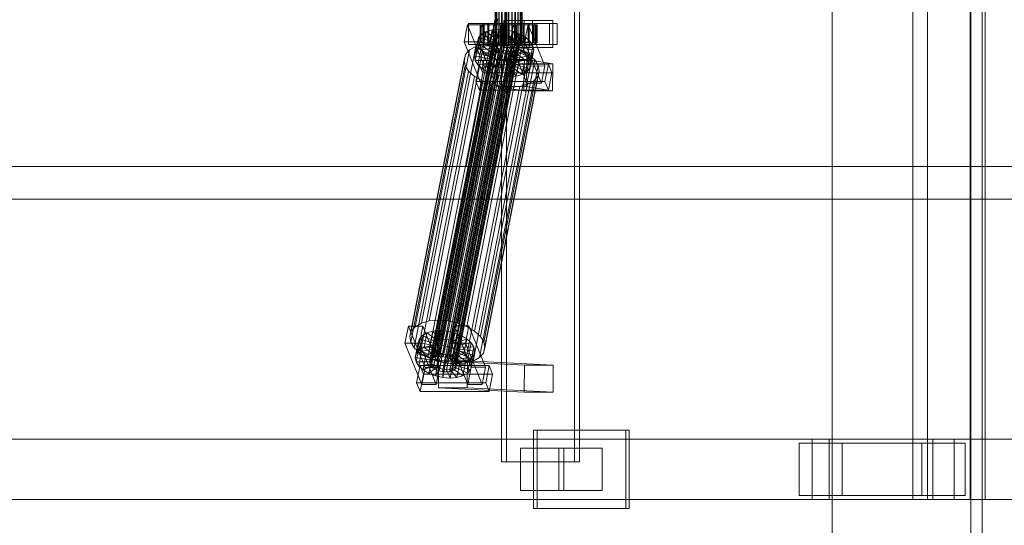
# Model space of a CAD drawing. Header units: millimetres. Extents: x -4395 to 65662, y -65530 to 6847.
# Tile 527 of 656: x 7817 to 8473, y -18467 to -18130. Entities that reach past the tile are written whole.
import ezdxf

# ---------------------------------------------------------------- set-up
doc = ezdxf.new("R2010")
doc.units = ezdxf.units.MM
doc.layers.add('superior_C01', color=7, linetype='Continuous', lineweight=0)
doc.layers.add('superior_mezcladora', color=7, linetype='Continuous', lineweight=0)

msp = doc.modelspace()

# ---------------------------------------------------------------- linework, layer by layer
at = {"layer": 'superior_C01'}
for p, q in [((8412.117, -17550), (8412.117, -18450)), ((8421.996, -18450), (8421.996, -17550)), ((8450.49, -18450), (8450.49, -17550)), ((8460.369, -17550), (8460.369, -18450)), ((8138.139, -17575), (8138.139, -18425)), ((8141.526, -18425), (8141.526, -17575)), ((8186.874, -18425), (8186.874, -17575)), ((8190.261, -17575), (8190.261, -18425)), ((8133.864, -18148), (8133.864, -17852)), ((8134.114, -18148), (8134.114, -17852)), ((8134.228, -18148), (8134.228, -17852)), ((8134.96, -18148), (8134.96, -17852)), ((8135.179, -18148), (8135.179, -17852)), ((8136.345, -18148), (8136.345, -17852)), ((8136.655, -18148), (8136.655, -17852)), ((8138.173, -18148), (8138.173, -17852)), ((8138.553, -18148), (8138.553, -17852)), ((8140.321, -18148), (8140.321, -17852)), ((8140.745, -18148), (8140.745, -17852)), ((8142.643, -18148), (8142.643, -17852)), ((8143.081, -18148), (8143.081, -17852)), ((8144.979, -18148), (8144.979, -17852)), ((8145.402, -18148), (8145.402, -17852)), ((8147.171, -18148), (8147.171, -17852)), ((8147.55, -18148), (8147.55, -17852)), ((8149.069, -18148), (8149.069, -17852)), ((8149.379, -18148), (8149.379, -17852)), ((8150.544, -18148), (8150.544, -17852)), ((8150.763, -18148), (8150.763, -17852)), ((8151.496, -17852), (8151.496, -18148)), ((8151.609, -18148), (8151.609, -17852)), ((8151.859, -18148), (8151.859, -17852)), ((8134.009, -18130), (8114.694, -18228.298)), ((8116.378, -18228.298), (8135.692, -18130)), ((8115.569, -18133.859), (8113.316, -18145.327)), ((8125.163, -18133.847), (8115.569, -18133.859)), ((8126.699, -18161.391), (8115.569, -18133.859)), ((8125.817, -18133), (8116.224, -18133)), ((8116.224, -18133), (8116.224, -18147)), ((8129.772, -18133), (8116.224, -18133)), ((8122.909, -18145.315), (8125.163, -18133.847)), ((8124.395, -18134), (8123.867, -18134)), ((8123.867, -18134), (8133.864, -18134)), ((8123.867, -18146), (8123.867, -18134)), ((8123.867, -18134), (8124.634, -18134)), ((8126.181, -18134), (8124.395, -18134)), ((8124.395, -18134), (8134.114, -18134)), ((8124.395, -18146), (8124.395, -18134)), ((8124.634, -18134), (8134.228, -18134)), ((8124.634, -18146), (8124.634, -18134)), ((8124.634, -18134), (8126.643, -18134)), ((8125.163, -18133.847), (8136.292, -18161.379)), ((8125.817, -18147), (8125.817, -18133)), ((8125.817, -18133), (8139.365, -18133)), ((8129.104, -18134), (8126.181, -18134)), ((8126.181, -18134), (8134.96, -18134)), ((8126.181, -18146), (8126.181, -18134)), ((8172.378, -18133), (8126.329, -18133)), ((8126.329, -18133), (8126.329, -18147)), ((8129.152, -18133), (8126.329, -18133)), ((8126.643, -18134), (8135.179, -18134)), ((8126.643, -18146), (8126.643, -18134)), ((8126.643, -18134), (8129.758, -18134)), ((8131.914, -18137.325), (8127.958, -18138.419)), ((8132.964, -18134), (8129.104, -18134)), ((8129.104, -18134), (8136.345, -18134)), ((8129.104, -18146), (8129.104, -18134)), ((8129.152, -18147), (8129.152, -18133)), ((8129.152, -18133), (8175.2, -18133)), ((8129.758, -18134), (8136.655, -18134)), ((8129.758, -18146), (8129.758, -18134)), ((8129.758, -18134), (8133.765, -18134)), ((8129.772, -18147), (8129.772, -18133)), ((8129.772, -18133), (8139.365, -18133)), ((8129.983, -18147.155), (8131.914, -18137.325)), ((8136.482, -18136.948), (8131.914, -18137.325)), ((8131.914, -18137.325), (8136.637, -18142.862)), ((8137.499, -18134), (8132.964, -18134)), ((8132.964, -18134), (8138.173, -18134)), ((8132.964, -18146), (8132.964, -18134)), ((8133.765, -18134), (8138.553, -18134)), ((8133.765, -18146), (8133.765, -18134)), ((8133.765, -18134), (8138.392, -18134)), ((8133.864, -18134), (8134.114, -18134)), ((8133.864, -18134), (8133.864, -18146)), ((8134.228, -18134), (8133.864, -18134)), ((8134.114, -18134), (8134.96, -18134)), ((8134.114, -18134), (8134.114, -18146)), ((8134.228, -18134), (8134.228, -18146)), ((8135.179, -18134), (8134.228, -18134)), ((8134.55, -18146.777), (8136.482, -18136.948)), ((8134.96, -18134), (8136.345, -18134)), ((8134.96, -18134), (8134.96, -18146)), ((8135.179, -18134), (8135.179, -18146)), ((8136.655, -18134), (8135.179, -18134)), ((8136.345, -18134), (8138.173, -18134)), ((8136.345, -18134), (8136.345, -18146)), ((8141.35, -18137.313), (8136.482, -18136.948)), ((8136.482, -18136.948), (8138.8, -18142.683)), ((8136.655, -18134), (8136.655, -18146)), ((8138.553, -18134), (8136.655, -18134)), ((8142.399, -18134), (8137.499, -18134)), ((8137.499, -18134), (8140.321, -18134)), ((8137.499, -18146), (8137.499, -18134)), ((8138.173, -18134), (8140.321, -18134)), ((8138.173, -18134), (8138.173, -18146)), ((8138.392, -18134), (8140.745, -18134)), ((8138.392, -18146), (8138.392, -18134)), ((8138.392, -18134), (8143.324, -18134)), ((8138.553, -18134), (8138.553, -18146)), ((8140.745, -18134), (8138.553, -18134)), ((8139.365, -18133), (8139.365, -18147)), ((8139.418, -18147.143), (8141.35, -18137.313)), ((8158.947, -18131), (8139.76, -18131)), ((8139.76, -18131), (8139.76, -18149)), ((8153.195, -18131), (8139.76, -18131)), ((8140.321, -18134), (8142.643, -18134)), ((8140.321, -18134), (8140.321, -18146)), ((8140.745, -18134), (8140.745, -18146)), ((8143.081, -18134), (8140.745, -18134)), ((8141.35, -18137.313), (8141.106, -18142.856)), ((8146.186, -18138.396), (8141.35, -18137.313)), ((8147.331, -18134), (8142.399, -18134)), ((8142.399, -18134), (8142.643, -18134)), ((8142.399, -18146), (8142.399, -18134)), ((8142.643, -18134), (8144.979, -18134)), ((8142.643, -18134), (8142.643, -18146)), ((8143.324, -18134), (8143.081, -18134)), ((8143.081, -18134), (8143.081, -18146)), ((8145.402, -18134), (8143.081, -18134)), ((8143.324, -18146), (8143.324, -18134)), ((8143.324, -18134), (8148.225, -18134)), ((8146.268, -18133.821), (8144.015, -18145.289)), ((8147.331, -18134), (8144.979, -18134)), ((8144.979, -18134), (8147.171, -18134)), ((8144.979, -18134), (8144.979, -18146)), ((8148.225, -18134), (8145.402, -18134)), ((8145.402, -18134), (8145.402, -18146)), ((8147.55, -18134), (8145.402, -18134)), ((8155.861, -18133.809), (8146.268, -18133.821)), ((8157.398, -18161.353), (8146.268, -18133.821)), ((8156.516, -18133), (8146.923, -18133)), ((8146.923, -18133), (8146.923, -18147)), ((8160.471, -18133), (8146.923, -18133)), ((8151.958, -18134), (8147.171, -18134)), ((8147.171, -18134), (8149.069, -18134)), ((8147.171, -18134), (8147.171, -18146)), ((8151.958, -18134), (8147.331, -18134)), ((8147.331, -18146), (8147.331, -18134)), ((8152.759, -18134), (8147.55, -18134)), ((8147.55, -18134), (8147.55, -18146)), ((8149.379, -18134), (8147.55, -18134)), ((8148.225, -18146), (8148.225, -18134)), ((8148.225, -18134), (8152.759, -18134)), ((8155.966, -18134), (8149.069, -18134)), ((8149.069, -18134), (8150.544, -18134)), ((8149.069, -18134), (8149.069, -18146)), ((8156.62, -18134), (8149.379, -18134)), ((8149.379, -18134), (8149.379, -18146)), ((8150.763, -18134), (8149.379, -18134)), ((8159.08, -18134), (8150.544, -18134)), ((8150.544, -18134), (8151.496, -18134)), ((8150.544, -18134), (8150.544, -18146)), ((8159.543, -18134), (8150.763, -18134)), ((8150.763, -18134), (8150.763, -18146)), ((8151.609, -18134), (8150.763, -18134)), ((8151.496, -18134), (8161.089, -18134)), ((8151.496, -18146), (8151.496, -18134)), ((8151.496, -18134), (8151.859, -18134)), ((8161.329, -18134), (8151.609, -18134)), ((8151.609, -18134), (8151.609, -18146)), ((8151.859, -18134), (8151.609, -18134)), ((8161.856, -18134), (8151.859, -18134)), ((8151.859, -18134), (8151.859, -18146)), ((8155.966, -18134), (8151.958, -18134)), ((8151.958, -18146), (8151.958, -18134)), ((8152.759, -18146), (8152.759, -18134)), ((8152.759, -18134), (8156.62, -18134)), ((8153.195, -18149), (8153.195, -18131)), ((8153.195, -18131), (8172.382, -18131)), ((8153.608, -18145.277), (8155.861, -18133.809)), ((8155.861, -18133.809), (8166.991, -18161.341)), ((8159.08, -18134), (8155.966, -18134)), ((8155.966, -18146), (8155.966, -18134)), ((8156.516, -18147), (8156.516, -18133)), ((8156.516, -18133), (8170.064, -18133)), ((8156.62, -18146), (8156.62, -18134)), ((8156.62, -18134), (8159.543, -18134)), ((8158.947, -18149), (8158.947, -18131)), ((8158.947, -18131), (8172.382, -18131)), ((8161.089, -18134), (8159.08, -18134)), ((8159.08, -18146), (8159.08, -18134)), ((8159.543, -18146), (8159.543, -18134)), ((8159.543, -18134), (8161.329, -18134)), ((8160.471, -18147), (8160.471, -18133)), ((8160.471, -18133), (8170.064, -18133)), ((8161.089, -18134), (8161.089, -18146)), ((8161.856, -18134), (8161.089, -18134)), ((8161.329, -18146), (8161.329, -18134)), ((8161.329, -18134), (8161.856, -18134)), ((8161.856, -18146), (8161.856, -18134)), ((8170.064, -18133), (8170.064, -18147)), ((8172.378, -18147), (8172.378, -18133)), ((8172.378, -18133), (8175.2, -18133)), ((8172.382, -18131), (8172.382, -18149)), ((8175.2, -18133), (8175.2, -18147)), ((8090.679, -18357.434), (8132.688, -18143.635)), ((8091.619, -18356.363), (8133.628, -18142.565)), ((8093.076, -18355.541), (8135.085, -18141.742)), ((8094.95, -18355.022), (8136.959, -18141.224)), ((8097.113, -18354.844), (8139.122, -18141.045)), ((8099.419, -18355.017), (8141.428, -18141.218)), ((8101.71, -18355.53), (8143.719, -18141.731)), ((8103.83, -18356.348), (8145.839, -18142.549)), ((8105.634, -18357.415), (8147.643, -18143.617)), ((8120.968, -18152.246), (8122.899, -18142.416)), ((8122.899, -18142.416), (8122.141, -18145.047)), ((8124.883, -18140.156), (8122.899, -18142.416)), ((8122.899, -18142.416), (8132.367, -18145.274)), ((8122.952, -18149.985), (8124.883, -18140.156)), ((8127.958, -18138.419), (8124.883, -18140.156)), ((8124.883, -18140.156), (8133.306, -18144.203)), ((8126.027, -18148.249), (8127.958, -18138.419)), ((8127.958, -18138.419), (8134.763, -18143.38)), ((8132.688, -18143.635), (8132.329, -18144.881)), ((8133.628, -18142.565), (8132.688, -18143.635)), ((8134.763, -18143.38), (8132.832, -18153.21)), ((8133.306, -18144.203), (8134.763, -18143.38)), ((8135.085, -18141.742), (8133.628, -18142.565)), ((8136.637, -18142.862), (8134.705, -18152.692)), ((8134.763, -18143.38), (8136.637, -18142.862)), ((8136.959, -18141.224), (8135.085, -18141.742)), ((8136.637, -18142.862), (8138.8, -18142.683)), ((8138.8, -18142.683), (8136.869, -18152.513)), ((8139.122, -18141.045), (8136.959, -18141.224)), ((8138.8, -18142.683), (8141.106, -18142.856)), ((8141.428, -18141.218), (8139.122, -18141.045)), ((8141.106, -18142.856), (8139.175, -18152.686)), ((8141.106, -18142.856), (8143.397, -18143.369)), ((8143.719, -18141.731), (8141.428, -18141.218)), ((8143.397, -18143.369), (8141.466, -18153.199)), ((8146.186, -18138.396), (8143.397, -18143.369)), ((8143.397, -18143.369), (8145.517, -18144.188)), ((8145.839, -18142.549), (8143.719, -18141.731)), ((8144.254, -18148.226), (8146.186, -18138.396)), ((8150.661, -18140.123), (8145.517, -18144.188)), ((8147.643, -18143.617), (8145.839, -18142.549)), ((8150.661, -18140.123), (8146.186, -18138.396)), ((8154.47, -18142.377), (8147.321, -18145.255)), ((8149.009, -18144.861), (8147.643, -18143.617)), ((8148.729, -18149.953), (8150.661, -18140.123)), ((8154.47, -18142.377), (8150.661, -18140.123)), ((8152.539, -18152.207), (8154.47, -18142.377)), ((8157.353, -18145.003), (8154.47, -18142.377)), ((8084.813, -18332.659), (8121.028, -18148.35)), ((8090.102, -18331.197), (8126.317, -18146.887)), ((8090.32, -18358.68), (8132.329, -18144.881)), ((8090.566, -18360.017), (8132.575, -18146.218)), ((8091.4, -18361.352), (8133.409, -18147.554)), ((8092.766, -18362.596), (8134.775, -18148.798)), ((8094.57, -18363.664), (8136.58, -18149.865)), ((8096.208, -18330.692), (8132.423, -18146.383)), ((8102.715, -18331.181), (8138.93, -18146.872)), ((8106.781, -18363.648), (8148.79, -18149.85)), ((8107, -18358.659), (8149.009, -18144.861)), ((8107.721, -18362.578), (8149.73, -18148.779)), ((8149.843, -18146.196), (8107.834, -18359.995)), ((8108.08, -18361.332), (8150.089, -18147.533)), ((8109.18, -18332.629), (8145.395, -18148.32)), ((8113.316, -18145.327), (8122.909, -18145.315)), ((8113.316, -18145.327), (8124.445, -18172.859)), ((8116.224, -18147), (8125.817, -18147)), ((8116.224, -18147), (8129.772, -18147)), ((8121.028, -18148.35), (8116.917, -18150.672)), ((8120.209, -18154.877), (8122.141, -18145.047)), ((8120.728, -18157.698), (8122.66, -18147.868)), ((8120.968, -18152.246), (8122.952, -18149.985)), ((8126.317, -18146.887), (8121.028, -18148.35)), ((8122.141, -18145.047), (8132.007, -18146.52)), ((8122.141, -18145.047), (8122.66, -18147.868)), ((8122.66, -18147.868), (8132.253, -18147.856)), ((8122.66, -18147.868), (8124.421, -18150.688)), ((8134.039, -18172.847), (8122.909, -18145.315)), ((8122.952, -18149.985), (8126.027, -18148.249)), ((8131.375, -18154.033), (8122.952, -18149.985)), ((8133.864, -18146), (8123.867, -18146)), ((8123.867, -18146), (8124.395, -18146)), ((8124.634, -18146), (8123.867, -18146)), ((8134.114, -18146), (8124.395, -18146)), ((8124.395, -18146), (8126.181, -18146)), ((8124.421, -18150.688), (8133.088, -18149.192)), ((8134.228, -18146), (8124.634, -18146)), ((8126.643, -18146), (8124.634, -18146)), ((8139.365, -18147), (8125.817, -18147)), ((8126.027, -18148.249), (8129.983, -18147.155)), ((8132.832, -18153.21), (8126.027, -18148.249)), ((8134.96, -18146), (8126.181, -18146)), ((8126.181, -18146), (8129.104, -18146)), ((8132.423, -18146.383), (8126.317, -18146.887)), ((8126.329, -18147), (8172.378, -18147)), ((8126.329, -18147), (8129.152, -18147)), ((8135.179, -18146), (8126.643, -18146)), ((8129.758, -18146), (8126.643, -18146)), ((8127.305, -18153.314), (8134.453, -18150.436)), ((8136.345, -18146), (8129.104, -18146)), ((8129.104, -18146), (8132.964, -18146)), ((8175.2, -18147), (8129.152, -18147)), ((8136.655, -18146), (8129.758, -18146)), ((8133.765, -18146), (8129.758, -18146)), ((8139.365, -18147), (8129.772, -18147)), ((8129.983, -18147.155), (8134.55, -18146.777)), ((8134.705, -18152.692), (8129.983, -18147.155)), ((8132.007, -18146.52), (8130.076, -18156.35)), ((8132.253, -18147.856), (8130.322, -18157.686)), ((8132.367, -18145.274), (8130.435, -18155.103)), ((8133.088, -18149.192), (8131.156, -18159.022)), ((8133.306, -18144.203), (8131.375, -18154.033)), ((8132.007, -18146.52), (8132.367, -18145.274)), ((8132.253, -18147.856), (8132.007, -18146.52)), ((8133.088, -18149.192), (8132.253, -18147.856)), ((8132.329, -18144.881), (8132.575, -18146.218)), ((8132.367, -18145.274), (8133.306, -18144.203)), ((8138.93, -18146.872), (8132.423, -18146.383)), ((8134.453, -18150.436), (8132.522, -18160.266)), ((8132.575, -18146.218), (8133.409, -18147.554)), ((8138.173, -18146), (8132.964, -18146)), ((8132.964, -18146), (8137.499, -18146)), ((8134.453, -18150.436), (8133.088, -18149.192)), ((8133.409, -18147.554), (8134.775, -18148.798)), ((8138.553, -18146), (8133.765, -18146)), ((8138.392, -18146), (8133.765, -18146)), ((8134.114, -18146), (8133.864, -18146)), ((8133.864, -18146), (8134.228, -18146)), ((8134.228, -18148), (8133.864, -18148)), ((8133.864, -18148), (8134.114, -18148)), ((8134.96, -18146), (8134.114, -18146)), ((8134.114, -18148), (8134.96, -18148)), ((8134.228, -18146), (8135.179, -18146)), ((8135.179, -18148), (8134.228, -18148)), ((8136.258, -18151.503), (8134.453, -18150.436)), ((8136.869, -18152.513), (8134.55, -18146.777)), ((8134.55, -18146.777), (8139.418, -18147.143)), ((8134.775, -18148.798), (8136.58, -18149.865)), ((8136.345, -18146), (8134.96, -18146)), ((8134.96, -18148), (8136.345, -18148)), ((8135.179, -18146), (8136.655, -18146)), ((8136.655, -18148), (8135.179, -18148)), ((8138.173, -18146), (8136.345, -18146)), ((8136.345, -18148), (8138.173, -18148)), ((8136.58, -18149.865), (8138.699, -18150.683)), ((8136.655, -18146), (8138.553, -18146)), ((8138.553, -18148), (8136.655, -18148)), ((8140.321, -18146), (8137.499, -18146)), ((8137.499, -18146), (8142.399, -18146)), ((8140.321, -18146), (8138.173, -18146)), ((8138.173, -18148), (8140.321, -18148)), ((8140.745, -18146), (8138.392, -18146)), ((8143.324, -18146), (8138.392, -18146)), ((8138.553, -18146), (8140.745, -18146)), ((8140.745, -18148), (8138.553, -18148)), ((8145.395, -18148.32), (8138.93, -18146.872)), ((8139.175, -18152.686), (8139.418, -18147.143)), ((8139.418, -18147.143), (8144.254, -18148.226)), ((8139.76, -18149), (8158.947, -18149)), ((8153.195, -18149), (8139.76, -18149)), ((8142.643, -18146), (8140.321, -18146)), ((8140.321, -18148), (8142.643, -18148)), ((8140.745, -18146), (8143.081, -18146)), ((8143.081, -18148), (8140.745, -18148)), ((8141.466, -18153.199), (8144.254, -18148.226)), ((8142.643, -18146), (8142.399, -18146)), ((8142.399, -18146), (8147.331, -18146)), ((8144.979, -18146), (8142.643, -18146)), ((8142.643, -18148), (8144.979, -18148)), ((8143.081, -18146), (8143.324, -18146)), ((8143.081, -18146), (8145.402, -18146)), ((8145.402, -18148), (8143.081, -18148)), ((8148.225, -18146), (8143.324, -18146)), ((8145.517, -18144.188), (8143.585, -18154.017)), ((8143.585, -18154.017), (8148.729, -18149.953)), ((8144.015, -18145.289), (8153.608, -18145.277)), ((8144.015, -18145.289), (8155.144, -18172.821)), ((8144.254, -18148.226), (8148.729, -18149.953)), ((8147.171, -18146), (8144.979, -18146)), ((8144.979, -18146), (8147.331, -18146)), ((8144.979, -18148), (8147.171, -18148)), ((8147.321, -18145.255), (8145.39, -18155.085)), ((8151.378, -18150.629), (8145.395, -18148.32)), ((8145.402, -18146), (8148.225, -18146)), ((8145.402, -18146), (8147.55, -18146)), ((8147.55, -18148), (8145.402, -18148)), ((8145.517, -18144.188), (8147.321, -18145.255)), ((8148.687, -18146.499), (8146.756, -18156.329)), ((8146.923, -18147), (8156.516, -18147)), ((8146.923, -18147), (8160.471, -18147)), ((8149.069, -18146), (8147.171, -18146)), ((8147.171, -18146), (8151.958, -18146)), ((8147.171, -18148), (8149.069, -18148)), ((8147.321, -18145.255), (8148.687, -18146.499)), ((8147.331, -18146), (8151.958, -18146)), ((8147.333, -18150.672), (8148.79, -18149.85)), ((8149.408, -18150.417), (8147.477, -18160.247)), ((8147.55, -18146), (8152.759, -18146)), ((8147.55, -18146), (8149.379, -18146)), ((8149.379, -18148), (8147.55, -18148)), ((8147.59, -18157.665), (8149.521, -18147.835)), ((8149.767, -18149.171), (8147.836, -18159.001)), ((8152.759, -18146), (8148.225, -18146)), ((8149.408, -18150.417), (8148.468, -18151.488)), ((8157.353, -18145.003), (8148.687, -18146.499)), ((8148.687, -18146.499), (8149.521, -18147.835)), ((8148.729, -18149.953), (8152.539, -18152.207)), ((8148.79, -18149.85), (8149.73, -18148.779)), ((8149.843, -18146.196), (8149.009, -18144.861)), ((8150.544, -18146), (8149.069, -18146)), ((8149.069, -18146), (8155.966, -18146)), ((8149.069, -18148), (8150.544, -18148)), ((8149.379, -18146), (8156.62, -18146)), ((8149.379, -18146), (8150.763, -18146)), ((8150.763, -18148), (8149.379, -18148)), ((8149.767, -18149.171), (8149.408, -18150.417)), ((8158.875, -18153.275), (8149.408, -18150.417)), ((8149.521, -18147.835), (8159.115, -18147.823)), ((8149.521, -18147.835), (8149.767, -18149.171)), ((8149.73, -18148.779), (8150.089, -18147.533)), ((8159.634, -18150.644), (8149.767, -18149.171)), ((8150.089, -18147.533), (8149.843, -18146.196)), ((8151.496, -18146), (8150.544, -18146)), ((8150.544, -18146), (8159.08, -18146)), ((8150.544, -18148), (8151.496, -18148)), ((8150.763, -18146), (8159.543, -18146)), ((8150.763, -18146), (8151.609, -18146)), ((8151.609, -18148), (8150.763, -18148)), ((8161.089, -18146), (8151.496, -18146)), ((8151.859, -18146), (8151.496, -18146)), ((8151.496, -18148), (8151.859, -18148)), ((8151.609, -18146), (8161.329, -18146)), ((8151.609, -18146), (8151.859, -18146)), ((8151.859, -18148), (8151.609, -18148)), ((8151.859, -18146), (8161.856, -18146)), ((8151.958, -18146), (8155.966, -18146)), ((8156.62, -18146), (8152.759, -18146)), ((8172.382, -18149), (8153.195, -18149)), ((8164.738, -18172.809), (8153.608, -18145.277)), ((8155.422, -18154.833), (8157.353, -18145.003)), ((8155.966, -18146), (8159.08, -18146)), ((8170.064, -18147), (8156.516, -18147)), ((8159.543, -18146), (8156.62, -18146)), ((8159.115, -18147.823), (8157.183, -18157.653)), ((8159.115, -18147.823), (8157.353, -18145.003)), ((8172.382, -18149), (8158.947, -18149)), ((8159.08, -18146), (8161.089, -18146)), ((8159.634, -18150.644), (8159.115, -18147.823)), ((8161.329, -18146), (8159.543, -18146)), ((8170.064, -18147), (8160.471, -18147)), ((8161.089, -18146), (8161.856, -18146)), ((8161.856, -18146), (8161.329, -18146)), ((8175.2, -18147), (8172.378, -18147)), ((8078.05, -18338.003), (8114.265, -18153.694)), ((8080.702, -18334.981), (8116.917, -18150.672)), ((8096.69, -18364.482), (8138.699, -18150.683)), ((8098.981, -18364.995), (8140.99, -18151.196)), ((8101.287, -18365.168), (8143.296, -18151.369)), ((8103.45, -18364.989), (8145.46, -18151.191)), ((8105.324, -18364.471), (8147.333, -18150.672)), ((8114.265, -18153.694), (8113.251, -18157.211)), ((8116.917, -18150.672), (8114.265, -18153.694)), ((8115.163, -18334.938), (8151.378, -18150.629)), ((8120.209, -18154.877), (8120.968, -18152.246)), ((8130.076, -18156.35), (8120.209, -18154.877)), ((8120.728, -18157.698), (8120.209, -18154.877)), ((8120.255, -18337.95), (8156.47, -18153.641)), ((8130.435, -18155.103), (8120.968, -18152.246)), ((8122.49, -18160.518), (8124.421, -18150.688)), ((8124.421, -18150.688), (8127.305, -18153.314)), ((8125.373, -18163.144), (8127.305, -18153.314)), ((8127.305, -18153.314), (8131.114, -18155.567)), ((8129.182, -18165.397), (8131.114, -18155.567)), ((8130.435, -18155.103), (8130.076, -18156.35)), ((8130.076, -18156.35), (8130.322, -18157.686)), ((8131.375, -18154.033), (8130.435, -18155.103)), ((8131.114, -18155.567), (8136.258, -18151.503)), ((8131.114, -18155.567), (8135.589, -18157.295)), ((8132.832, -18153.21), (8131.375, -18154.033)), ((8134.705, -18152.692), (8132.832, -18153.21)), ((8136.258, -18151.503), (8134.326, -18161.333)), ((8136.869, -18152.513), (8134.705, -18152.692)), ((8135.778, -18156.962), (8135.544, -18174.943)), ((8135.589, -18157.295), (8138.377, -18152.321)), ((8154.965, -18156.962), (8135.778, -18156.962)), ((8153.307, -18159.83), (8135.778, -18156.962)), ((8138.377, -18152.321), (8136.258, -18151.503)), ((8138.377, -18152.321), (8136.446, -18162.151)), ((8139.175, -18152.686), (8136.869, -18152.513)), ((8140.668, -18152.835), (8138.377, -18152.321)), ((8138.699, -18150.683), (8140.99, -18151.196)), ((8140.668, -18152.835), (8138.737, -18162.664)), ((8141.466, -18153.199), (8139.175, -18152.686)), ((8140.425, -18158.378), (8140.668, -18152.835)), ((8142.974, -18153.008), (8140.668, -18152.835)), ((8140.99, -18151.196), (8143.296, -18151.369)), ((8142.974, -18153.008), (8141.043, -18162.837)), ((8143.585, -18154.017), (8141.466, -18153.199)), ((8145.138, -18152.829), (8142.974, -18153.008)), ((8145.293, -18158.743), (8142.974, -18153.008)), ((8145.138, -18152.829), (8143.206, -18162.659)), ((8143.296, -18151.369), (8145.46, -18151.191)), ((8145.39, -18155.085), (8143.585, -18154.017)), ((8147.012, -18152.311), (8145.08, -18162.14)), ((8147.012, -18152.311), (8145.138, -18152.829)), ((8149.86, -18158.366), (8145.138, -18152.829)), ((8145.39, -18155.085), (8152.539, -18152.207)), ((8146.756, -18156.329), (8145.39, -18155.085)), ((8145.46, -18151.191), (8147.333, -18150.672)), ((8148.468, -18151.488), (8146.537, -18161.318)), ((8146.756, -18156.329), (8155.422, -18154.833)), ((8147.59, -18157.665), (8146.756, -18156.329)), ((8148.468, -18151.488), (8147.012, -18152.311)), ((8153.816, -18157.272), (8147.012, -18152.311)), ((8156.891, -18155.535), (8148.468, -18151.488)), ((8156.47, -18153.641), (8151.378, -18150.629)), ((8152.539, -18152.207), (8155.422, -18154.833)), ((8153.816, -18157.272), (8156.891, -18155.535)), ((8154.73, -18174.943), (8154.965, -18156.962)), ((8154.96, -18165.365), (8156.891, -18155.535)), ((8154.965, -18156.962), (8172.493, -18159.83)), ((8155.422, -18154.833), (8157.183, -18157.653)), ((8160.325, -18157.152), (8156.47, -18153.641)), ((8156.891, -18155.535), (8158.875, -18153.275)), ((8156.944, -18163.105), (8158.875, -18153.275)), ((8157.702, -18160.474), (8159.634, -18150.644)), ((8158.875, -18153.275), (8159.634, -18150.644)), ((8077.036, -18341.52), (8113.251, -18157.211)), ((8077.73, -18345.291), (8113.945, -18160.982)), ((8113.251, -18157.211), (8113.945, -18160.982)), ((8113.945, -18160.982), (8116.299, -18164.752)), ((8130.322, -18157.686), (8120.728, -18157.698)), ((8122.49, -18160.518), (8120.728, -18157.698)), ((8123.357, -18160.247), (8121.104, -18171.715)), ((8131.156, -18159.022), (8122.49, -18160.518)), ((8125.373, -18163.144), (8122.49, -18160.518)), ((8169.405, -18160.19), (8123.357, -18160.247)), ((8125.676, -18165.983), (8123.357, -18160.247)), ((8124.11, -18341.461), (8160.325, -18157.152)), ((8124.445, -18172.859), (8126.699, -18161.391)), ((8132.522, -18160.266), (8125.373, -18163.144)), ((8129.182, -18165.397), (8125.373, -18163.144)), ((8162.679, -18160.922), (8126.464, -18345.231)), ((8126.699, -18161.391), (8136.292, -18161.379)), ((8134.326, -18161.333), (8129.182, -18165.397)), ((8130.322, -18157.686), (8131.156, -18159.022)), ((8131.156, -18159.022), (8132.522, -18160.266)), ((8132.522, -18160.266), (8134.326, -18161.333)), ((8133.657, -18167.125), (8135.589, -18157.295)), ((8136.446, -18162.151), (8133.657, -18167.125)), ((8136.292, -18161.379), (8134.039, -18172.847)), ((8134.326, -18161.333), (8136.446, -18162.151)), ((8135.589, -18157.295), (8140.425, -18158.378)), ((8136.446, -18162.151), (8138.737, -18162.664)), ((8138.494, -18168.208), (8140.425, -18158.378)), ((8138.737, -18162.664), (8138.494, -18168.208)), ((8138.737, -18162.664), (8141.043, -18162.837)), ((8140.425, -18158.378), (8145.293, -18158.743)), ((8141.043, -18162.837), (8143.206, -18162.659)), ((8141.043, -18162.837), (8143.361, -18168.573)), ((8143.206, -18162.659), (8145.08, -18162.14)), ((8143.206, -18162.659), (8147.929, -18168.196)), ((8143.361, -18168.573), (8145.293, -18158.743)), ((8145.08, -18162.14), (8146.537, -18161.318)), ((8145.08, -18162.14), (8151.885, -18167.102)), ((8145.293, -18158.743), (8149.86, -18158.366)), ((8146.537, -18161.318), (8147.477, -18160.247)), ((8146.537, -18161.318), (8154.96, -18165.365)), ((8147.477, -18160.247), (8147.836, -18159.001)), ((8147.477, -18160.247), (8156.944, -18163.105)), ((8157.183, -18157.653), (8147.59, -18157.665)), ((8147.836, -18159.001), (8147.59, -18157.665)), ((8147.836, -18159.001), (8157.702, -18160.474)), ((8147.929, -18168.196), (8149.86, -18158.366)), ((8149.86, -18158.366), (8153.816, -18157.272)), ((8151.885, -18167.102), (8153.816, -18157.272)), ((8153.072, -18177.811), (8153.307, -18159.83)), ((8153.307, -18159.83), (8172.493, -18159.83)), ((8156.944, -18163.105), (8154.96, -18165.365)), ((8155.144, -18172.821), (8157.398, -18161.353)), ((8157.702, -18160.474), (8156.944, -18163.105)), ((8157.183, -18157.653), (8157.702, -18160.474)), ((8157.398, -18161.353), (8166.991, -18161.341)), ((8162.679, -18160.922), (8160.325, -18157.152)), ((8163.373, -18164.693), (8162.679, -18160.922)), ((8166.991, -18161.341), (8164.738, -18172.809)), ((8167.152, -18171.658), (8169.405, -18160.19)), ((8169.405, -18160.19), (8171.724, -18165.926)), ((8172.493, -18159.83), (8172.259, -18177.811)), ((8080.084, -18349.061), (8116.299, -18164.752)), ((8083.939, -18352.572), (8120.154, -18168.263)), ((8116.299, -18164.752), (8120.154, -18168.263)), ((8120.154, -18168.263), (8125.246, -18171.275)), ((8123.422, -18177.451), (8125.676, -18165.983)), ((8125.676, -18165.983), (8171.724, -18165.926)), ((8126.144, -18352.519), (8162.359, -18168.21)), ((8127.158, -18349.002), (8163.373, -18164.693)), ((8133.657, -18167.125), (8129.182, -18165.397)), ((8138.494, -18168.208), (8133.657, -18167.125)), ((8143.361, -18168.573), (8138.494, -18168.208)), ((8147.929, -18168.196), (8143.361, -18168.573)), ((8151.885, -18167.102), (8147.929, -18168.196)), ((8154.96, -18165.365), (8151.885, -18167.102)), ((8159.707, -18171.232), (8162.359, -18168.21)), ((8162.359, -18168.21), (8163.373, -18164.693)), ((8171.724, -18165.926), (8169.471, -18177.394)), ((8089.031, -18355.584), (8125.246, -18171.275)), ((8095.014, -18357.893), (8131.229, -18173.584)), ((8101.479, -18359.341), (8137.694, -18175.032)), ((8107.987, -18359.83), (8144.201, -18175.521)), ((8114.093, -18359.326), (8150.307, -18175.016)), ((8119.381, -18357.863), (8155.596, -18173.554)), ((8121.104, -18171.715), (8167.152, -18171.658)), ((8121.104, -18171.715), (8123.422, -18177.451)), ((8123.492, -18355.541), (8159.707, -18171.232)), ((8134.039, -18172.847), (8124.445, -18172.859)), ((8125.246, -18171.275), (8131.229, -18173.584)), ((8131.229, -18173.584), (8137.694, -18175.032)), ((8135.544, -18174.943), (8154.73, -18174.943)), ((8153.072, -18177.811), (8135.544, -18174.943)), ((8137.694, -18175.032), (8144.201, -18175.521)), ((8144.201, -18175.521), (8150.307, -18175.016)), ((8150.307, -18175.016), (8155.596, -18173.554)), ((8172.259, -18177.811), (8154.73, -18174.943)), ((8164.738, -18172.809), (8155.144, -18172.821)), ((8155.596, -18173.554), (8159.707, -18171.232)), ((8169.471, -18177.394), (8167.152, -18171.658)), ((8169.471, -18177.394), (8123.422, -18177.451)), ((8172.259, -18177.811), (8153.072, -18177.811)), ((8114.694, -18228.298), (7538.801, -18228.298)), ((7540.485, -18228.298), (8116.378, -18228.298)), ((8114.694, -18228.298), (8116.378, -18228.298)), ((8546.614, -18228.298), (8114.694, -18228.298)), ((8116.378, -18228.298), (8548.297, -18228.298)), ((10210.031, -18250), (1105.699, -18250)), ((1107.119, -18250), (10211.451, -18250)), ((8080.702, -18334.981), (8084.813, -18332.659)), ((8084.813, -18332.659), (8090.102, -18331.197)), ((8090.102, -18331.197), (8096.208, -18330.692)), ((8096.208, -18330.692), (8102.715, -18331.181)), ((8102.715, -18331.181), (8109.18, -18332.629)), ((8109.18, -18332.629), (8115.163, -18334.938)), ((8076.135, -18334.551), (8073.882, -18346.02)), ((8085.729, -18334.539), (8076.135, -18334.551)), ((8087.265, -18362.083), (8076.135, -18334.551)), ((8077.036, -18341.52), (8078.05, -18338.003)), ((8078.05, -18338.003), (8080.702, -18334.981)), ((8083.475, -18346.008), (8085.729, -18334.539)), ((8088.524, -18339.111), (8085.449, -18340.848)), ((8085.729, -18334.539), (8096.858, -18362.071)), ((8086.593, -18348.941), (8088.524, -18339.111)), ((8092.48, -18338.017), (8088.524, -18339.111)), ((8088.524, -18339.111), (8095.329, -18344.073)), ((8090.549, -18347.847), (8092.48, -18338.017)), ((8097.048, -18337.64), (8092.48, -18338.017)), ((8092.48, -18338.017), (8097.203, -18343.554)), ((8095.116, -18347.47), (8097.048, -18337.64)), ((8101.916, -18338.005), (8097.048, -18337.64)), ((8097.048, -18337.64), (8099.366, -18343.376)), ((8099.984, -18347.835), (8101.916, -18338.005)), ((8101.916, -18338.005), (8101.672, -18343.549)), ((8106.752, -18339.088), (8101.916, -18338.005)), ((8106.752, -18339.088), (8103.963, -18344.062)), ((8106.834, -18334.513), (8104.581, -18345.981)), ((8104.82, -18348.918), (8106.752, -18339.088)), ((8111.227, -18340.816), (8106.752, -18339.088)), ((8116.427, -18334.501), (8106.834, -18334.513)), ((8117.964, -18362.045), (8106.834, -18334.513)), ((8114.174, -18345.969), (8116.427, -18334.501)), ((8115.163, -18334.938), (8120.255, -18337.95)), ((8116.427, -18334.501), (8127.557, -18362.033)), ((8120.255, -18337.95), (8124.11, -18341.461)), ((8073.882, -18346.02), (8083.475, -18346.008)), ((8073.882, -18346.02), (8085.011, -18373.551)), ((8077.73, -18345.291), (8077.036, -18341.52)), ((8080.084, -18349.061), (8077.73, -18345.291)), ((8080.775, -18355.569), (8082.707, -18345.739)), ((8081.534, -18352.938), (8083.465, -18343.108)), ((8083.465, -18343.108), (8082.707, -18345.739)), ((8082.707, -18345.739), (8092.573, -18347.212)), ((8082.707, -18345.739), (8083.226, -18348.56)), ((8085.449, -18340.848), (8083.465, -18343.108)), ((8083.465, -18343.108), (8092.933, -18345.966)), ((8094.605, -18373.539), (8083.475, -18346.008)), ((8083.518, -18350.678), (8085.449, -18340.848)), ((8085.449, -18340.848), (8093.872, -18344.895)), ((8092.573, -18347.212), (8090.642, -18357.042)), ((8092.933, -18345.966), (8091.001, -18355.796)), ((8093.872, -18344.895), (8091.941, -18354.725)), ((8092.573, -18347.212), (8092.933, -18345.966)), ((8092.819, -18348.548), (8092.573, -18347.212)), ((8092.933, -18345.966), (8093.872, -18344.895)), ((8095.329, -18344.073), (8093.398, -18353.902)), ((8093.872, -18344.895), (8095.329, -18344.073)), ((8097.203, -18343.554), (8095.271, -18353.384)), ((8095.329, -18344.073), (8097.203, -18343.554)), ((8097.203, -18343.554), (8099.366, -18343.376)), ((8099.366, -18343.376), (8097.435, -18353.205)), ((8099.366, -18343.376), (8101.672, -18343.549)), ((8101.672, -18343.549), (8099.741, -18353.378)), ((8101.672, -18343.549), (8103.963, -18344.062)), ((8103.963, -18344.062), (8102.032, -18353.892)), ((8103.963, -18344.062), (8106.083, -18344.88)), ((8106.083, -18344.88), (8104.151, -18354.71)), ((8104.581, -18345.981), (8114.174, -18345.969)), ((8104.581, -18345.981), (8115.71, -18373.513)), ((8107.887, -18345.947), (8105.956, -18355.777)), ((8111.227, -18340.816), (8106.083, -18344.88)), ((8106.083, -18344.88), (8107.887, -18345.947)), ((8109.253, -18347.191), (8107.322, -18357.021)), ((8115.036, -18343.069), (8107.887, -18345.947)), ((8107.887, -18345.947), (8109.253, -18347.191)), ((8117.919, -18345.695), (8109.253, -18347.191)), ((8109.253, -18347.191), (8110.087, -18348.527)), ((8109.295, -18350.645), (8111.227, -18340.816)), ((8115.036, -18343.069), (8111.227, -18340.816)), ((8113.105, -18352.899), (8115.036, -18343.069)), ((8125.304, -18373.501), (8114.174, -18345.969)), ((8117.919, -18345.695), (8115.036, -18343.069)), ((8115.988, -18355.525), (8117.919, -18345.695)), ((8119.681, -18348.515), (8117.919, -18345.695)), ((8124.11, -18341.461), (8126.464, -18345.231)), ((8126.464, -18345.231), (8127.158, -18349.002)), ((8083.939, -18352.572), (8080.084, -18349.061)), ((8080.775, -18355.569), (8081.534, -18352.938)), ((8081.294, -18358.39), (8083.226, -18348.56)), ((8081.534, -18352.938), (8083.518, -18350.678)), ((8091.001, -18355.796), (8081.534, -18352.938)), ((8083.056, -18361.21), (8084.987, -18351.38)), ((8083.226, -18348.56), (8092.819, -18348.548)), ((8083.226, -18348.56), (8084.987, -18351.38)), ((8083.518, -18350.678), (8086.593, -18348.941)), ((8091.941, -18354.725), (8083.518, -18350.678)), ((8089.031, -18355.584), (8083.939, -18352.572)), ((8084.987, -18351.38), (8093.654, -18349.884)), ((8084.987, -18351.38), (8087.871, -18354.006)), ((8086.593, -18348.941), (8090.549, -18347.847)), ((8093.398, -18353.902), (8086.593, -18348.941)), ((8087.871, -18354.006), (8095.019, -18351.128)), ((8090.549, -18347.847), (8095.116, -18347.47)), ((8095.271, -18353.384), (8090.549, -18347.847)), ((8092.819, -18348.548), (8090.888, -18358.378)), ((8091.68, -18356.26), (8096.824, -18352.196)), ((8093.654, -18349.884), (8091.722, -18359.714)), ((8093.654, -18349.884), (8092.819, -18348.548)), ((8095.019, -18351.128), (8093.088, -18360.958)), ((8095.271, -18353.384), (8093.398, -18353.902)), ((8095.019, -18351.128), (8093.654, -18349.884)), ((8096.824, -18352.196), (8094.892, -18362.025)), ((8096.824, -18352.196), (8095.019, -18351.128)), ((8097.435, -18353.205), (8095.116, -18347.47)), ((8095.116, -18347.47), (8099.984, -18347.835)), ((8097.435, -18353.205), (8095.271, -18353.384)), ((8096.155, -18357.987), (8098.943, -18353.014)), ((8098.943, -18353.014), (8096.824, -18352.196)), ((8098.943, -18353.014), (8097.012, -18362.843)), ((8099.741, -18353.378), (8097.435, -18353.205)), ((8101.234, -18353.527), (8098.943, -18353.014)), ((8101.234, -18353.527), (8099.303, -18363.357)), ((8099.741, -18353.378), (8099.984, -18347.835)), ((8102.032, -18353.892), (8099.741, -18353.378)), ((8099.984, -18347.835), (8104.82, -18348.918)), ((8100.991, -18359.07), (8101.234, -18353.527)), ((8103.54, -18353.7), (8101.234, -18353.527)), ((8103.54, -18353.7), (8101.609, -18363.53)), ((8102.032, -18353.892), (8104.82, -18348.918)), ((8105.704, -18353.521), (8103.54, -18353.7)), ((8105.859, -18359.436), (8103.54, -18353.7)), ((8105.704, -18353.521), (8103.772, -18363.351)), ((8104.151, -18354.71), (8109.295, -18350.645)), ((8104.82, -18348.918), (8109.295, -18350.645)), ((8107.578, -18353.003), (8105.646, -18362.833)), ((8107.578, -18353.003), (8105.704, -18353.521)), ((8110.426, -18359.058), (8105.704, -18353.521)), ((8105.956, -18355.777), (8113.105, -18352.899)), ((8109.034, -18352.18), (8107.103, -18362.01)), ((8109.034, -18352.18), (8107.578, -18353.003)), ((8114.382, -18357.964), (8107.578, -18353.003)), ((8109.974, -18351.109), (8108.043, -18360.939)), ((8108.156, -18358.357), (8110.087, -18348.527)), ((8110.333, -18349.863), (8108.402, -18359.693)), ((8109.974, -18351.109), (8109.034, -18352.18)), ((8117.457, -18356.228), (8109.034, -18352.18)), ((8109.295, -18350.645), (8113.105, -18352.899)), ((8110.333, -18349.863), (8109.974, -18351.109)), ((8119.441, -18353.967), (8109.974, -18351.109)), ((8110.087, -18348.527), (8119.681, -18348.515)), ((8110.087, -18348.527), (8110.333, -18349.863)), ((8120.2, -18351.336), (8110.333, -18349.863)), ((8113.105, -18352.899), (8115.988, -18355.525)), ((8119.681, -18348.515), (8117.749, -18358.345)), ((8118.268, -18361.166), (8120.2, -18351.336)), ((8119.441, -18353.967), (8120.2, -18351.336)), ((8120.2, -18351.336), (8119.681, -18348.515)), ((8126.144, -18352.519), (8123.492, -18355.541)), ((8127.158, -18349.002), (8126.144, -18352.519)), ((8090.642, -18357.042), (8080.775, -18355.569)), ((8081.294, -18358.39), (8080.775, -18355.569)), ((8090.888, -18358.378), (8081.294, -18358.39)), ((8083.056, -18361.21), (8081.294, -18358.39)), ((8091.722, -18359.714), (8083.056, -18361.21)), ((8085.939, -18363.836), (8087.871, -18354.006)), ((8087.871, -18354.006), (8091.68, -18356.26)), ((8095.014, -18357.893), (8089.031, -18355.584)), ((8089.748, -18366.09), (8091.68, -18356.26)), ((8090.32, -18358.68), (8090.679, -18357.434)), ((8090.566, -18360.017), (8090.32, -18358.68)), ((8091.4, -18361.352), (8090.566, -18360.017)), ((8091.001, -18355.796), (8090.642, -18357.042)), ((8090.642, -18357.042), (8090.888, -18358.378)), ((8090.679, -18357.434), (8091.619, -18356.363)), ((8090.888, -18358.378), (8091.722, -18359.714)), ((8091.941, -18354.725), (8091.001, -18355.796)), ((8091.619, -18356.363), (8093.076, -18355.541)), ((8091.68, -18356.26), (8096.155, -18357.987)), ((8091.722, -18359.714), (8093.088, -18360.958)), ((8093.398, -18353.902), (8091.941, -18354.725)), ((8093.076, -18355.541), (8094.95, -18355.022)), ((8094.223, -18367.817), (8096.155, -18357.987)), ((8094.95, -18355.022), (8097.113, -18354.844)), ((8101.479, -18359.341), (8095.014, -18357.893)), ((8096.155, -18357.987), (8100.991, -18359.07)), ((8096.263, -18357.646), (8096.191, -18375.644)), ((8115.45, -18357.646), (8096.263, -18357.646)), ((8153.455, -18360.514), (8096.263, -18357.646)), ((8097.113, -18354.844), (8099.419, -18355.017)), ((8099.06, -18368.9), (8100.991, -18359.07)), ((8099.419, -18355.017), (8101.71, -18355.53)), ((8100.991, -18359.07), (8105.859, -18359.436)), ((8107.987, -18359.83), (8101.479, -18359.341)), ((8101.71, -18355.53), (8103.83, -18356.348)), ((8104.151, -18354.71), (8102.032, -18353.892)), ((8103.83, -18356.348), (8105.634, -18357.415)), ((8103.927, -18369.265), (8105.859, -18359.436)), ((8105.956, -18355.777), (8104.151, -18354.71)), ((8105.634, -18357.415), (8107, -18358.659)), ((8105.859, -18359.436), (8110.426, -18359.058)), ((8107.322, -18357.021), (8105.956, -18355.777)), ((8107, -18358.659), (8107.834, -18359.995)), ((8107.322, -18357.021), (8115.988, -18355.525)), ((8108.156, -18358.357), (8107.322, -18357.021)), ((8107.834, -18359.995), (8108.08, -18361.332)), ((8114.093, -18359.326), (8107.987, -18359.83)), ((8108.043, -18360.939), (8108.402, -18359.693)), ((8117.749, -18358.345), (8108.156, -18358.357)), ((8108.402, -18359.693), (8108.156, -18358.357)), ((8108.402, -18359.693), (8118.268, -18361.166)), ((8108.495, -18368.888), (8110.426, -18359.058)), ((8110.426, -18359.058), (8114.382, -18357.964)), ((8112.451, -18367.794), (8114.382, -18357.964)), ((8119.381, -18357.863), (8114.093, -18359.326)), ((8114.382, -18357.964), (8117.457, -18356.228)), ((8115.378, -18375.644), (8115.45, -18357.646)), ((8115.45, -18357.646), (8172.642, -18360.514)), ((8115.526, -18366.057), (8117.457, -18356.228)), ((8115.988, -18355.525), (8117.749, -18358.345)), ((8117.457, -18356.228), (8119.441, -18353.967)), ((8117.51, -18363.797), (8119.441, -18353.967)), ((8117.749, -18358.345), (8118.268, -18361.166)), ((8123.492, -18355.541), (8119.381, -18357.863)), ((8083.923, -18360.939), (8081.67, -18372.408)), ((8085.939, -18363.836), (8083.056, -18361.21)), ((8129.971, -18360.882), (8083.923, -18360.939)), ((8086.242, -18366.675), (8083.923, -18360.939)), ((8083.988, -18378.143), (8086.242, -18366.675)), ((8085.011, -18373.551), (8087.265, -18362.083)), ((8093.088, -18360.958), (8085.939, -18363.836)), ((8089.748, -18366.09), (8085.939, -18363.836)), ((8086.242, -18366.675), (8132.29, -18366.618)), ((8087.265, -18362.083), (8096.858, -18362.071)), ((8094.892, -18362.025), (8089.748, -18366.09)), ((8094.223, -18367.817), (8089.748, -18366.09)), ((8092.766, -18362.596), (8091.4, -18361.352)), ((8094.57, -18363.664), (8092.766, -18362.596)), ((8093.088, -18360.958), (8094.892, -18362.025)), ((8097.012, -18362.843), (8094.223, -18367.817)), ((8096.69, -18364.482), (8094.57, -18363.664)), ((8096.858, -18362.071), (8094.605, -18373.539)), ((8094.892, -18362.025), (8097.012, -18362.843)), ((8098.981, -18364.995), (8096.69, -18364.482)), ((8097.012, -18362.843), (8099.303, -18363.357)), ((8101.287, -18365.168), (8098.981, -18364.995)), ((8099.303, -18363.357), (8099.06, -18368.9)), ((8099.303, -18363.357), (8101.609, -18363.53)), ((8103.45, -18364.989), (8101.287, -18365.168)), ((8101.609, -18363.53), (8103.772, -18363.351)), ((8101.609, -18363.53), (8103.927, -18369.265)), ((8105.324, -18364.471), (8103.45, -18364.989)), ((8103.772, -18363.351), (8105.646, -18362.833)), ((8103.772, -18363.351), (8108.495, -18368.888)), ((8106.781, -18363.648), (8105.324, -18364.471)), ((8105.646, -18362.833), (8107.103, -18362.01)), ((8105.646, -18362.833), (8112.451, -18367.794)), ((8107.721, -18362.578), (8106.781, -18363.648)), ((8107.103, -18362.01), (8108.043, -18360.939)), ((8107.103, -18362.01), (8115.526, -18366.057)), ((8108.08, -18361.332), (8107.721, -18362.578)), ((8108.043, -18360.939), (8117.51, -18363.797)), ((8115.526, -18366.057), (8112.451, -18367.794)), ((8117.51, -18363.797), (8115.526, -18366.057)), ((8115.71, -18373.513), (8117.964, -18362.045)), ((8118.268, -18361.166), (8117.51, -18363.797)), ((8117.964, -18362.045), (8127.557, -18362.033)), ((8127.557, -18362.033), (8125.304, -18373.501)), ((8127.718, -18372.35), (8129.971, -18360.882)), ((8129.971, -18360.882), (8132.29, -18366.618)), ((8132.29, -18366.618), (8130.037, -18378.086)), ((8153.383, -18378.512), (8153.455, -18360.514)), ((8153.455, -18360.514), (8172.642, -18360.514)), ((8172.642, -18360.514), (8172.57, -18378.512)), ((8081.67, -18372.408), (8127.718, -18372.35)), ((8081.67, -18372.408), (8083.988, -18378.143)), ((8099.06, -18368.9), (8094.223, -18367.817)), ((8103.927, -18369.265), (8099.06, -18368.9)), ((8108.495, -18368.888), (8103.927, -18369.265)), ((8112.451, -18367.794), (8108.495, -18368.888)), ((8125.304, -18373.501), (8115.71, -18373.513)), ((8130.037, -18378.086), (8127.718, -18372.35)), ((8130.037, -18378.086), (8083.988, -18378.143)), ((8094.605, -18373.539), (8085.011, -18373.551)), ((8096.191, -18375.644), (8115.378, -18375.644)), ((8153.383, -18378.512), (8096.191, -18375.644)), ((8172.57, -18378.512), (8115.378, -18375.644)), ((8172.57, -18378.512), (8153.383, -18378.512)), ((8221.009, -18404), (8159.612, -18404)), ((8159.612, -18404), (8159.612, -18456)), ((8161.87, -18404), (8159.612, -18404)), ((8161.87, -18456), (8161.87, -18404)), ((8161.87, -18404), (8223.267, -18404)), ((8221.009, -18456), (8221.009, -18404)), ((8221.009, -18404), (8223.267, -18404)), ((8223.267, -18404), (8223.267, -18456)), ((8345.216, -18410), (7194.008, -18410)), ((7205.298, -18410), (8356.506, -18410)), ((8425.658, -18410), (7274.451, -18410)), ((7288.563, -18410), (8439.771, -18410)), ((8365.251, -18412.5), (8336.471, -18412.5)), ((8336.471, -18412.5), (8336.471, -18447.5)), ((8418.325, -18412.5), (8336.471, -18412.5)), ((8345.216, -18410), (8345.216, -18450)), ((8356.506, -18410), (8345.216, -18410)), ((9496.424, -18410), (8345.216, -18410)), ((8356.506, -18450), (8356.506, -18410)), ((8356.506, -18410), (9507.714, -18410)), ((8365.251, -18447.5), (8365.251, -18412.5)), ((8365.251, -18412.5), (8447.105, -18412.5)), ((8418.325, -18447.5), (8418.325, -18412.5)), ((8418.325, -18412.5), (8447.105, -18412.5)), ((8425.658, -18410), (8425.658, -18450)), ((8439.771, -18410), (8425.658, -18410)), ((9576.866, -18410), (8425.658, -18410)), ((8439.771, -18450), (8439.771, -18410)), ((8439.771, -18410), (9590.979, -18410)), ((8447.105, -18412.5), (8447.105, -18447.5)), ((8179.719, -18416), (8150.939, -18416)), ((8150.939, -18416), (8150.939, -18444)), ((8176.485, -18416), (8150.939, -18416)), ((8176.485, -18444), (8176.485, -18416)), ((8176.485, -18416), (8205.265, -18416)), ((8179.719, -18444), (8179.719, -18416)), ((8179.719, -18416), (8205.265, -18416)), ((8205.265, -18416), (8205.265, -18444)), ((8138.139, -18425), (8186.874, -18425)), ((8138.139, -18425), (8141.526, -18425)), ((8190.261, -18425), (8141.526, -18425)), ((8190.261, -18425), (8186.874, -18425)), ((8150.939, -18444), (8179.719, -18444)), ((8150.939, -18444), (8176.485, -18444)), ((8205.265, -18444), (8176.485, -18444)), ((8205.265, -18444), (8179.719, -18444)), ((7194.008, -18450), (8345.216, -18450)), ((7205.298, -18450), (8356.506, -18450)), ((7274.451, -18450), (8425.658, -18450)), ((7288.563, -18450), (8439.771, -18450)), ((8336.471, -18447.5), (8365.251, -18447.5)), ((8418.325, -18447.5), (8336.471, -18447.5)), ((8345.216, -18450), (8356.506, -18450)), ((8345.216, -18450), (9496.424, -18450)), ((8356.506, -18450), (9507.714, -18450)), ((8447.105, -18447.5), (8365.251, -18447.5)), ((8412.117, -18450), (8450.49, -18450)), ((8412.117, -18450), (8421.996, -18450)), ((8447.105, -18447.5), (8418.325, -18447.5)), ((8460.369, -18450), (8421.996, -18450)), ((8425.658, -18450), (8439.771, -18450)), ((8425.658, -18450), (9576.866, -18450)), ((8439.771, -18450), (9590.979, -18450)), ((8460.369, -18450), (8450.49, -18450)), ((8159.612, -18456), (8221.009, -18456)), ((8159.612, -18456), (8161.87, -18456)), ((8223.267, -18456), (8161.87, -18456)), ((8223.267, -18456), (8221.009, -18456))]:
    msp.add_line(p, q, dxfattribs=at)
at = {"layer": 'superior_mezcladora'}
for p, q in [((8450.881, -17250), (8450.881, -18750)), ((8458.381, -18750), (8458.381, -17250)), ((8358.381, -18600), (8358.381, -17400))]:
    msp.add_line(p, q, dxfattribs=at)

doc.saveas('drawing.dxf')
